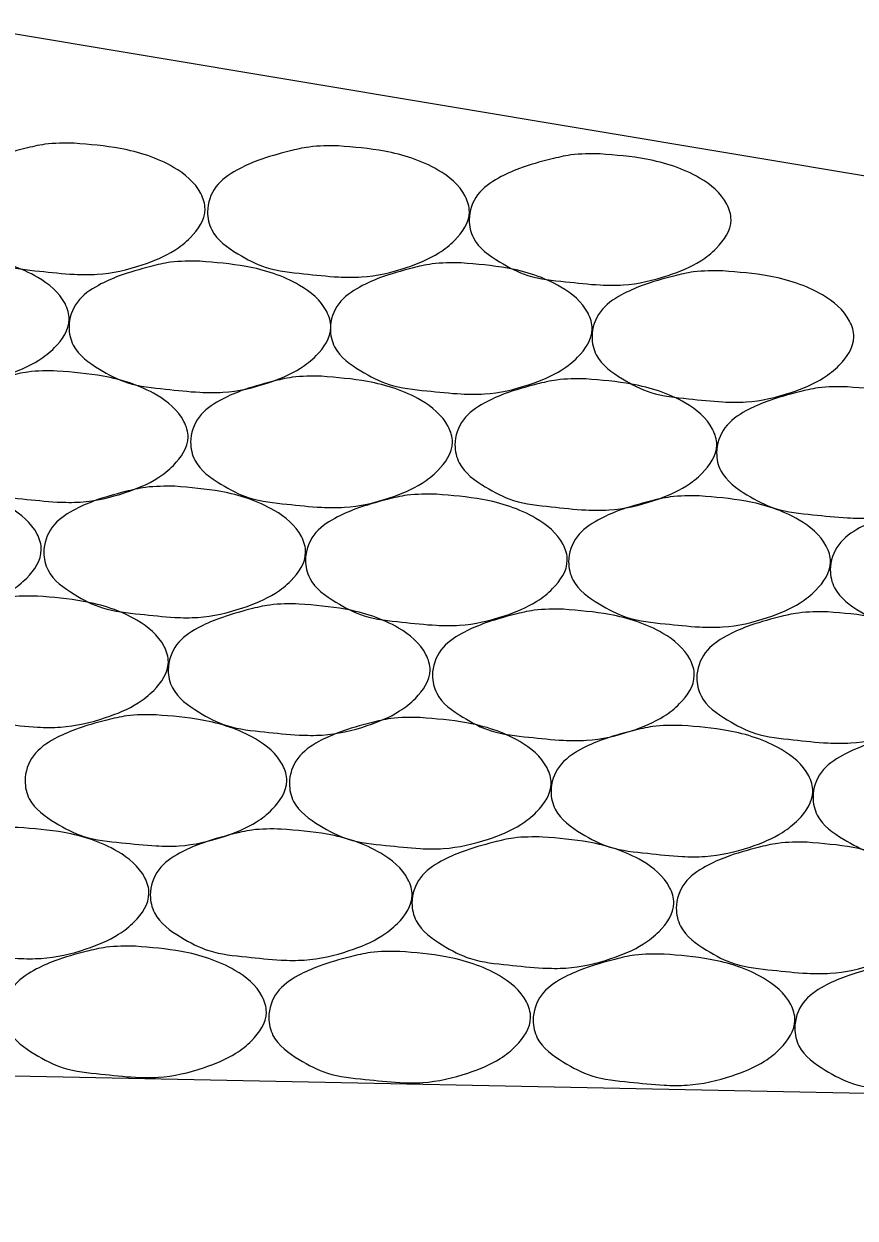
# Model space of a CAD drawing. Extents: x 60325 to 61047, y 53669 to 53767.
# Drawn here: x 60616.627 to 60617.619, y 53733.327 to 53734.751 of the extents above; entities that cross this region are included whole.
import ezdxf

# ---------------------------------------------------------------- set-up
doc = ezdxf.new("R2010")
doc.units = 0
doc.layers.add('R_Border Prem', color=7, linetype='Continuous')

msp = doc.modelspace()

# ---------------------------------------------------------------- linework, layer by layer
at = {"layer": 'R_Border Prem'}
for p in [(60616.5451, 53734.7512), (60571.5451, 53734.3978)]:
    msp.add_line(p, (60625.0911, 53733.3269), dxfattribs=at)
for points in [[(60616.6869, 53734.6088), (60616.7419, 53734.6026), (60616.8056, 53734.5801), (60616.8381, 53734.5488), (60616.8431, 53734.5301), (60616.8256, 53734.4963), (60616.8069, 53734.4813), (60616.7681, 53734.4638), (60616.7144, 53734.4526), (60616.6869, 53734.4526), (60616.6456, 53734.4563), (60616.6006, 53734.4638), (60616.5669, 53734.4801), (60616.5356, 53734.5088), (60616.5306, 53734.5301), (60616.5406, 53734.5601), (60616.5656, 53734.5801), (60616.5906, 53734.5913), (60616.6281, 53734.6026), (60616.6519, 53734.6076), (60616.6869, 53734.6088)], [(60617.0023, 53734.6057), (60617.0573, 53734.5994), (60617.1211, 53734.5769), (60617.1536, 53734.5457), (60617.1586, 53734.5269), (60617.1411, 53734.4932), (60617.1223, 53734.4782), (60617.0836, 53734.4607), (60617.0298, 53734.4494), (60617.0023, 53734.4494), (60616.9611, 53734.4532), (60616.9161, 53734.4607), (60616.8823, 53734.4769), (60616.8511, 53734.5057), (60616.8461, 53734.5269), (60616.8561, 53734.5569), (60616.8811, 53734.5769), (60616.9061, 53734.5882), (60616.9436, 53734.5994), (60616.9673, 53734.6044), (60617.0023, 53734.6057)], [(60617.3147, 53734.5962), (60617.3697, 53734.5899), (60617.4334, 53734.5674), (60617.4659, 53734.5362), (60617.4709, 53734.5174), (60617.4534, 53734.4837), (60617.4347, 53734.4687), (60617.3959, 53734.4512), (60617.3422, 53734.4399), (60617.3147, 53734.4399), (60617.2734, 53734.4437), (60617.2284, 53734.4512), (60617.1947, 53734.4674), (60617.1634, 53734.4962), (60617.1584, 53734.5174), (60617.1684, 53734.5474), (60617.1934, 53734.5674), (60617.2184, 53734.5787), (60617.2559, 53734.5899), (60617.2797, 53734.5949), (60617.3147, 53734.5962)], [(60616.5247, 53734.4776), (60616.5797, 53734.4713), (60616.6435, 53734.4488), (60616.676, 53734.4176), (60616.681, 53734.3988), (60616.6635, 53734.3651), (60616.6447, 53734.3501), (60616.606, 53734.3326), (60616.5522, 53734.3213), (60616.5247, 53734.3213), (60616.4835, 53734.3251), (60616.4385, 53734.3326), (60616.4047, 53734.3488), (60616.3735, 53734.3776), (60616.3685, 53734.3988), (60616.3785, 53734.4288), (60616.4035, 53734.4488), (60616.4285, 53734.4601), (60616.466, 53734.4713), (60616.4897, 53734.4763), (60616.5247, 53734.4776)], [(60616.837, 53734.4681), (60616.892, 53734.4619), (60616.9558, 53734.4394), (60616.9883, 53734.4081), (60616.9933, 53734.3894), (60616.9758, 53734.3556), (60616.957, 53734.3406), (60616.9183, 53734.3231), (60616.8645, 53734.3119), (60616.837, 53734.3119), (60616.7958, 53734.3156), (60616.7508, 53734.3231), (60616.717, 53734.3394), (60616.6858, 53734.3681), (60616.6808, 53734.3894), (60616.6908, 53734.4194), (60616.7158, 53734.4394), (60616.7408, 53734.4506), (60616.7783, 53734.4619), (60616.802, 53734.4669), (60616.837, 53734.4681)], [(60617.149, 53734.4661), (60617.204, 53734.4599), (60617.2677, 53734.4374), (60617.3002, 53734.4061), (60617.3052, 53734.3874), (60617.2877, 53734.3536), (60617.269, 53734.3386), (60617.2302, 53734.3211), (60617.1765, 53734.3099), (60617.149, 53734.3099), (60617.1077, 53734.3136), (60617.0627, 53734.3211), (60617.029, 53734.3374), (60616.9977, 53734.3661), (60616.9927, 53734.3874), (60617.0027, 53734.4174), (60617.0277, 53734.4374), (60617.0527, 53734.4486), (60617.0902, 53734.4599), (60617.114, 53734.4649), (60617.149, 53734.4661)], [(60617.4613, 53734.4566), (60617.5163, 53734.4504), (60617.58, 53734.4279), (60617.6125, 53734.3966), (60617.6175, 53734.3779), (60617.6, 53734.3441), (60617.5813, 53734.3291), (60617.5425, 53734.3116), (60617.4888, 53734.3004), (60617.4613, 53734.3004), (60617.42, 53734.3041), (60617.375, 53734.3116), (60617.3413, 53734.3279), (60617.31, 53734.3566), (60617.305, 53734.3779), (60617.315, 53734.4079), (60617.34, 53734.4279), (60617.365, 53734.4391), (60617.4025, 53734.4504), (60617.4263, 53734.4554), (60617.4613, 53734.4566)], [(60616.6667, 53734.3372), (60616.7217, 53734.331), (60616.7854, 53734.3085), (60616.8179, 53734.2772), (60616.8229, 53734.2585), (60616.8054, 53734.2247), (60616.7867, 53734.2097), (60616.7479, 53734.1922), (60616.6942, 53734.181), (60616.6667, 53734.181), (60616.6254, 53734.1847), (60616.5804, 53734.1922), (60616.5467, 53734.2085), (60616.5154, 53734.2372), (60616.5104, 53734.2585), (60616.5204, 53734.2885), (60616.5454, 53734.3085), (60616.5704, 53734.3197), (60616.6079, 53734.331), (60616.6317, 53734.336), (60616.6667, 53734.3372)], [(60616.9821, 53734.3309), (60617.0371, 53734.3247), (60617.1009, 53734.3022), (60617.1334, 53734.2709), (60617.1384, 53734.2522), (60617.1209, 53734.2184), (60617.1021, 53734.2034), (60617.0634, 53734.1859), (60617.0096, 53734.1747), (60616.9821, 53734.1747), (60616.9409, 53734.1784), (60616.8959, 53734.1859), (60616.8621, 53734.2022), (60616.8309, 53734.2309), (60616.8259, 53734.2522), (60616.8359, 53734.2822), (60616.8609, 53734.3022), (60616.8859, 53734.3134), (60616.9234, 53734.3247), (60616.9471, 53734.3297), (60616.9821, 53734.3309)], [(60617.2976, 53734.3278), (60617.3526, 53734.3215), (60617.4164, 53734.299), (60617.4489, 53734.2678), (60617.4539, 53734.249), (60617.4364, 53734.2153), (60617.4176, 53734.2003), (60617.3789, 53734.1828), (60617.3251, 53734.1715), (60617.2976, 53734.1715), (60617.2564, 53734.1753), (60617.2114, 53734.1828), (60617.1776, 53734.199), (60617.1464, 53734.2278), (60617.1414, 53734.249), (60617.1514, 53734.279), (60617.1764, 53734.299), (60617.2014, 53734.3103), (60617.2389, 53734.3215), (60617.2626, 53734.3265), (60617.2976, 53734.3278)], [(60617.6099, 53734.3183), (60617.6649, 53734.3121), (60617.7287, 53734.2896), (60617.7612, 53734.2583), (60617.7662, 53734.2396), (60617.7487, 53734.2058), (60617.7299, 53734.1908), (60617.6912, 53734.1733), (60617.6374, 53734.1621), (60617.6099, 53734.1621), (60617.5687, 53734.1658), (60617.5237, 53734.1733), (60617.4899, 53734.1896), (60617.4587, 53734.2183), (60617.4537, 53734.2396), (60617.4637, 53734.2696), (60617.4887, 53734.2896), (60617.5137, 53734.3008), (60617.5512, 53734.3121), (60617.5749, 53734.3171), (60617.6099, 53734.3183)], [(60616.4915, 53734.2028), (60616.5465, 53734.1966), (60616.6102, 53734.1741), (60616.6427, 53734.1428), (60616.6477, 53734.1241), (60616.6302, 53734.0903), (60616.6115, 53734.0753), (60616.5727, 53734.0578), (60616.519, 53734.0466), (60616.4915, 53734.0466), (60616.4502, 53734.0503), (60616.4052, 53734.0578), (60616.3715, 53734.0741), (60616.3402, 53734.1028), (60616.3352, 53734.1241), (60616.3452, 53734.1541), (60616.3702, 53734.1741), (60616.3952, 53734.1853), (60616.4327, 53734.1966), (60616.4565, 53734.2016), (60616.4915, 53734.2028)], [(60616.807, 53734.1997), (60616.862, 53734.1934), (60616.9257, 53734.1709), (60616.9582, 53734.1397), (60616.9632, 53734.1209), (60616.9457, 53734.0872), (60616.927, 53734.0722), (60616.8882, 53734.0547), (60616.8345, 53734.0434), (60616.807, 53734.0434), (60616.7657, 53734.0472), (60616.7207, 53734.0547), (60616.687, 53734.0709), (60616.6557, 53734.0997), (60616.6507, 53734.1209), (60616.6607, 53734.1509), (60616.6857, 53734.1709), (60616.7107, 53734.1822), (60616.7482, 53734.1934), (60616.772, 53734.1984), (60616.807, 53734.1997)], [(60617.1193, 53734.1902), (60617.1743, 53734.184), (60617.238, 53734.1615), (60617.2705, 53734.1302), (60617.2755, 53734.1115), (60617.258, 53734.0777), (60617.2393, 53734.0627), (60617.2005, 53734.0452), (60617.1468, 53734.034), (60617.1193, 53734.034), (60617.078, 53734.0377), (60617.033, 53734.0452), (60616.9993, 53734.0615), (60616.968, 53734.0902), (60616.963, 53734.1115), (60616.973, 53734.1415), (60616.998, 53734.1615), (60617.023, 53734.1727), (60617.0605, 53734.184), (60617.0843, 53734.189), (60617.1193, 53734.1902)], [(60617.4334, 53734.1882), (60617.4884, 53734.182), (60617.5521, 53734.1595), (60617.5846, 53734.1282), (60617.5896, 53734.1095), (60617.5721, 53734.0757), (60617.5534, 53734.0607), (60617.5146, 53734.0432), (60617.4609, 53734.032), (60617.4334, 53734.032), (60617.3921, 53734.0357), (60617.3471, 53734.0432), (60617.3134, 53734.0595), (60617.2821, 53734.0882), (60617.2771, 53734.1095), (60617.2871, 53734.1395), (60617.3121, 53734.1595), (60617.3371, 53734.1707), (60617.3746, 53734.182), (60617.3984, 53734.187), (60617.4334, 53734.1882)], [(60617.7457, 53734.1787), (60617.8007, 53734.1725), (60617.8644, 53734.15), (60617.8969, 53734.1187), (60617.9019, 53734.1), (60617.8844, 53734.0662), (60617.8657, 53734.0512), (60617.8269, 53734.0337), (60617.7732, 53734.0225), (60617.7457, 53734.0225), (60617.7044, 53734.0262), (60617.6594, 53734.0337), (60617.6257, 53734.05), (60617.5944, 53734.0787), (60617.5894, 53734.1), (60617.5994, 53734.13), (60617.6244, 53734.15), (60617.6494, 53734.1612), (60617.6869, 53734.1725), (60617.7107, 53734.1775), (60617.7457, 53734.1787)], [(60616.6431, 53734.0688), (60616.6981, 53734.0625), (60616.7618, 53734.04), (60616.7943, 53734.0088), (60616.7993, 53733.99), (60616.7818, 53733.9563), (60616.7631, 53733.9413), (60616.7243, 53733.9238), (60616.6706, 53733.9125), (60616.6431, 53733.9125), (60616.6018, 53733.9163), (60616.5568, 53733.9238), (60616.5231, 53733.94), (60616.4918, 53733.9688), (60616.4868, 53733.99), (60616.4968, 53734.02), (60616.5218, 53734.04), (60616.5468, 53734.0513), (60616.5843, 53734.0625), (60616.6081, 53734.0675), (60616.6431, 53734.0688)], [(60616.9554, 53734.0593), (60617.0104, 53734.0531), (60617.0742, 53734.0306), (60617.1067, 53733.9993), (60617.1117, 53733.9806), (60617.0942, 53733.9468), (60617.0754, 53733.9318), (60617.0367, 53733.9143), (60616.9829, 53733.9031), (60616.9554, 53733.9031), (60616.9142, 53733.9068), (60616.8692, 53733.9143), (60616.8354, 53733.9306), (60616.8042, 53733.9593), (60616.7992, 53733.9806), (60616.8092, 53734.0106), (60616.8342, 53734.0306), (60616.8592, 53734.0418), (60616.8967, 53734.0531), (60616.9204, 53734.0581), (60616.9554, 53734.0593)], [(60617.2709, 53734.053), (60617.3259, 53734.0468), (60617.3896, 53734.0243), (60617.4221, 53733.993), (60617.4271, 53733.9743), (60617.4096, 53733.9405), (60617.3909, 53733.9255), (60617.3521, 53733.908), (60617.2984, 53733.8968), (60617.2709, 53733.8968), (60617.2296, 53733.9005), (60617.1846, 53733.908), (60617.1509, 53733.9243), (60617.1196, 53733.953), (60617.1146, 53733.9743), (60617.1246, 53734.0043), (60617.1496, 53734.0243), (60617.1746, 53734.0355), (60617.2121, 53734.0468), (60617.2359, 53734.0518), (60617.2709, 53734.053)], [(60617.5864, 53734.0499), (60617.6414, 53734.0436), (60617.7051, 53734.0211), (60617.7376, 53733.9899), (60617.7426, 53733.9711), (60617.7251, 53733.9374), (60617.7064, 53733.9224), (60617.6676, 53733.9049), (60617.6139, 53733.8936), (60617.5864, 53733.8936), (60617.5451, 53733.8974), (60617.5001, 53733.9049), (60617.4664, 53733.9211), (60617.4351, 53733.9499), (60617.4301, 53733.9711), (60617.4401, 53734.0011), (60617.4651, 53734.0211), (60617.4901, 53734.0324), (60617.5276, 53734.0436), (60617.5514, 53734.0486), (60617.5864, 53734.0499)], [(60616.7846, 53733.9271), (60616.8396, 53733.9209), (60616.9033, 53733.8984), (60616.9358, 53733.8671), (60616.9408, 53733.8484), (60616.9233, 53733.8146), (60616.9046, 53733.7996), (60616.8658, 53733.7821), (60616.8121, 53733.7709), (60616.7846, 53733.7709), (60616.7433, 53733.7746), (60616.6983, 53733.7821), (60616.6646, 53733.7984), (60616.6333, 53733.8271), (60616.6283, 53733.8484), (60616.6383, 53733.8784), (60616.6633, 53733.8984), (60616.6883, 53733.9096), (60616.7258, 53733.9209), (60616.7496, 53733.9259), (60616.7846, 53733.9271)], [(60617.1, 53733.9239), (60617.155, 53733.9177), (60617.2188, 53733.8952), (60617.2513, 53733.8639), (60617.2563, 53733.8452), (60617.2388, 53733.8114), (60617.22, 53733.7964), (60617.1813, 53733.7789), (60617.1275, 53733.7677), (60617.1, 53733.7677), (60617.0588, 53733.7714), (60617.0138, 53733.7789), (60616.98, 53733.7952), (60616.9488, 53733.8239), (60616.9438, 53733.8452), (60616.9538, 53733.8752), (60616.9788, 53733.8952), (60617.0038, 53733.9064), (60617.0413, 53733.9177), (60617.065, 53733.9227), (60617.1, 53733.9239)], [(60617.4124, 53733.9145), (60617.4674, 53733.9082), (60617.5311, 53733.8857), (60617.5636, 53733.8545), (60617.5686, 53733.8357), (60617.5511, 53733.802), (60617.5324, 53733.787), (60617.4936, 53733.7695), (60617.4399, 53733.7582), (60617.4124, 53733.7582), (60617.3711, 53733.762), (60617.3261, 53733.7695), (60617.2924, 53733.7857), (60617.2611, 53733.8145), (60617.2561, 53733.8357), (60617.2661, 53733.8657), (60617.2911, 53733.8857), (60617.3161, 53733.897), (60617.3536, 53733.9082), (60617.3774, 53733.9132), (60617.4124, 53733.9145)], [(60617.7251, 53733.9075), (60617.7801, 53733.9013), (60617.8438, 53733.8788), (60617.8763, 53733.8475), (60617.8813, 53733.8288), (60617.8638, 53733.795), (60617.8451, 53733.78), (60617.8063, 53733.7625), (60617.7526, 53733.7513), (60617.7251, 53733.7513), (60617.6838, 53733.755), (60617.6388, 53733.7625), (60617.6051, 53733.7788), (60617.5738, 53733.8075), (60617.5688, 53733.8288), (60617.5788, 53733.8588), (60617.6038, 53733.8788), (60617.6288, 53733.89), (60617.6663, 53733.9013), (60617.6901, 53733.9063), (60617.7251, 53733.9075)], [(60616.6199, 53733.7929), (60616.6749, 53733.7867), (60616.7387, 53733.7642), (60616.7712, 53733.7329), (60616.7762, 53733.7142), (60616.7587, 53733.6804), (60616.7399, 53733.6654), (60616.7012, 53733.6479), (60616.6474, 53733.6367), (60616.6199, 53733.6367), (60616.5787, 53733.6404), (60616.5337, 53733.6479), (60616.4999, 53733.6642), (60616.4687, 53733.6929), (60616.4637, 53733.7142), (60616.4737, 53733.7442), (60616.4987, 53733.7642), (60616.5237, 53733.7754), (60616.5612, 53733.7867), (60616.5849, 53733.7917), (60616.6199, 53733.7929)], [(60616.934, 53733.7909), (60616.989, 53733.7847), (60617.0528, 53733.7622), (60617.0853, 53733.7309), (60617.0903, 53733.7122), (60617.0728, 53733.6784), (60617.054, 53733.6634), (60617.0153, 53733.6459), (60616.9615, 53733.6347), (60616.934, 53733.6347), (60616.8928, 53733.6384), (60616.8478, 53733.6459), (60616.814, 53733.6622), (60616.7828, 53733.6909), (60616.7778, 53733.7122), (60616.7878, 53733.7422), (60616.8128, 53733.7622), (60616.8378, 53733.7734), (60616.8753, 53733.7847), (60616.899, 53733.7897), (60616.934, 53733.7909)], [(60617.2463, 53733.7814), (60617.3013, 53733.7752), (60617.3651, 53733.7527), (60617.3976, 53733.7214), (60617.4026, 53733.7027), (60617.3851, 53733.6689), (60617.3663, 53733.6539), (60617.3276, 53733.6364), (60617.2738, 53733.6252), (60617.2463, 53733.6252), (60617.2051, 53733.6289), (60617.1601, 53733.6364), (60617.1263, 53733.6527), (60617.0951, 53733.6814), (60617.0901, 53733.7027), (60617.1001, 53733.7327), (60617.1251, 53733.7527), (60617.1501, 53733.7639), (60617.1876, 53733.7752), (60617.2113, 53733.7802), (60617.2463, 53733.7814)], [(60617.5618, 53733.7751), (60617.6168, 53733.7689), (60617.6806, 53733.7464), (60617.7131, 53733.7151), (60617.7181, 53733.6964), (60617.7006, 53733.6626), (60617.6818, 53733.6476), (60617.6431, 53733.6301), (60617.5893, 53733.6189), (60617.5618, 53733.6189), (60617.5206, 53733.6226), (60617.4756, 53733.6301), (60617.4418, 53733.6464), (60617.4106, 53733.6751), (60617.4056, 53733.6964), (60617.4156, 53733.7264), (60617.4406, 53733.7464), (60617.4656, 53733.7576), (60617.5031, 53733.7689), (60617.5268, 53733.7739), (60617.5618, 53733.7751)], [(60616.76, 53733.6512), (60616.815, 53733.6449), (60616.8788, 53733.6224), (60616.9113, 53733.5912), (60616.9163, 53733.5724), (60616.8988, 53733.5387), (60616.88, 53733.5237), (60616.8413, 53733.5062), (60616.7875, 53733.4949), (60616.76, 53733.4949), (60616.7188, 53733.4987), (60616.6738, 53733.5062), (60616.64, 53733.5224), (60616.6088, 53733.5512), (60616.6038, 53733.5724), (60616.6138, 53733.6024), (60616.6388, 53733.6224), (60616.6638, 53733.6337), (60616.7013, 53733.6449), (60616.725, 53733.6499), (60616.76, 53733.6512)], [(60617.0755, 53733.6449), (60617.1305, 53733.6386), (60617.1942, 53733.6161), (60617.2267, 53733.5849), (60617.2317, 53733.5661), (60617.2142, 53733.5324), (60617.1955, 53733.5174), (60617.1567, 53733.4999), (60617.103, 53733.4886), (60617.0755, 53733.4886), (60617.0342, 53733.4924), (60616.9892, 53733.4999), (60616.9555, 53733.5161), (60616.9242, 53733.5449), (60616.9192, 53733.5661), (60616.9292, 53733.5961), (60616.9542, 53733.6161), (60616.9792, 53733.6274), (60617.0167, 53733.6386), (60617.0405, 53733.6436), (60617.0755, 53733.6449)], [(60617.391, 53733.6417), (60617.446, 53733.6355), (60617.5097, 53733.613), (60617.5422, 53733.5817), (60617.5472, 53733.563), (60617.5297, 53733.5292), (60617.511, 53733.5142), (60617.4722, 53733.4967), (60617.4185, 53733.4855), (60617.391, 53733.4855), (60617.3497, 53733.4892), (60617.3047, 53733.4967), (60617.271, 53733.513), (60617.2397, 53733.5417), (60617.2347, 53733.563), (60617.2447, 53733.593), (60617.2697, 53733.613), (60617.2947, 53733.6242), (60617.3322, 53733.6355), (60617.356, 53733.6405), (60617.391, 53733.6417)], [(60617.7033, 53733.6322), (60617.7583, 53733.626), (60617.822, 53733.6035), (60617.8545, 53733.5722), (60617.8595, 53733.5535), (60617.842, 53733.5197), (60617.8233, 53733.5047), (60617.7845, 53733.4872), (60617.7308, 53733.476), (60617.7033, 53733.476), (60617.662, 53733.4797), (60617.617, 53733.4872), (60617.5833, 53733.5035), (60617.552, 53733.5322), (60617.547, 53733.5535), (60617.557, 53733.5835), (60617.582, 53733.6035), (60617.607, 53733.6147), (60617.6445, 53733.626), (60617.6683, 53733.631), (60617.7033, 53733.6322)]]:
    msp.add_spline(points, degree=3, dxfattribs=at)

doc.saveas('drawing.dxf')
